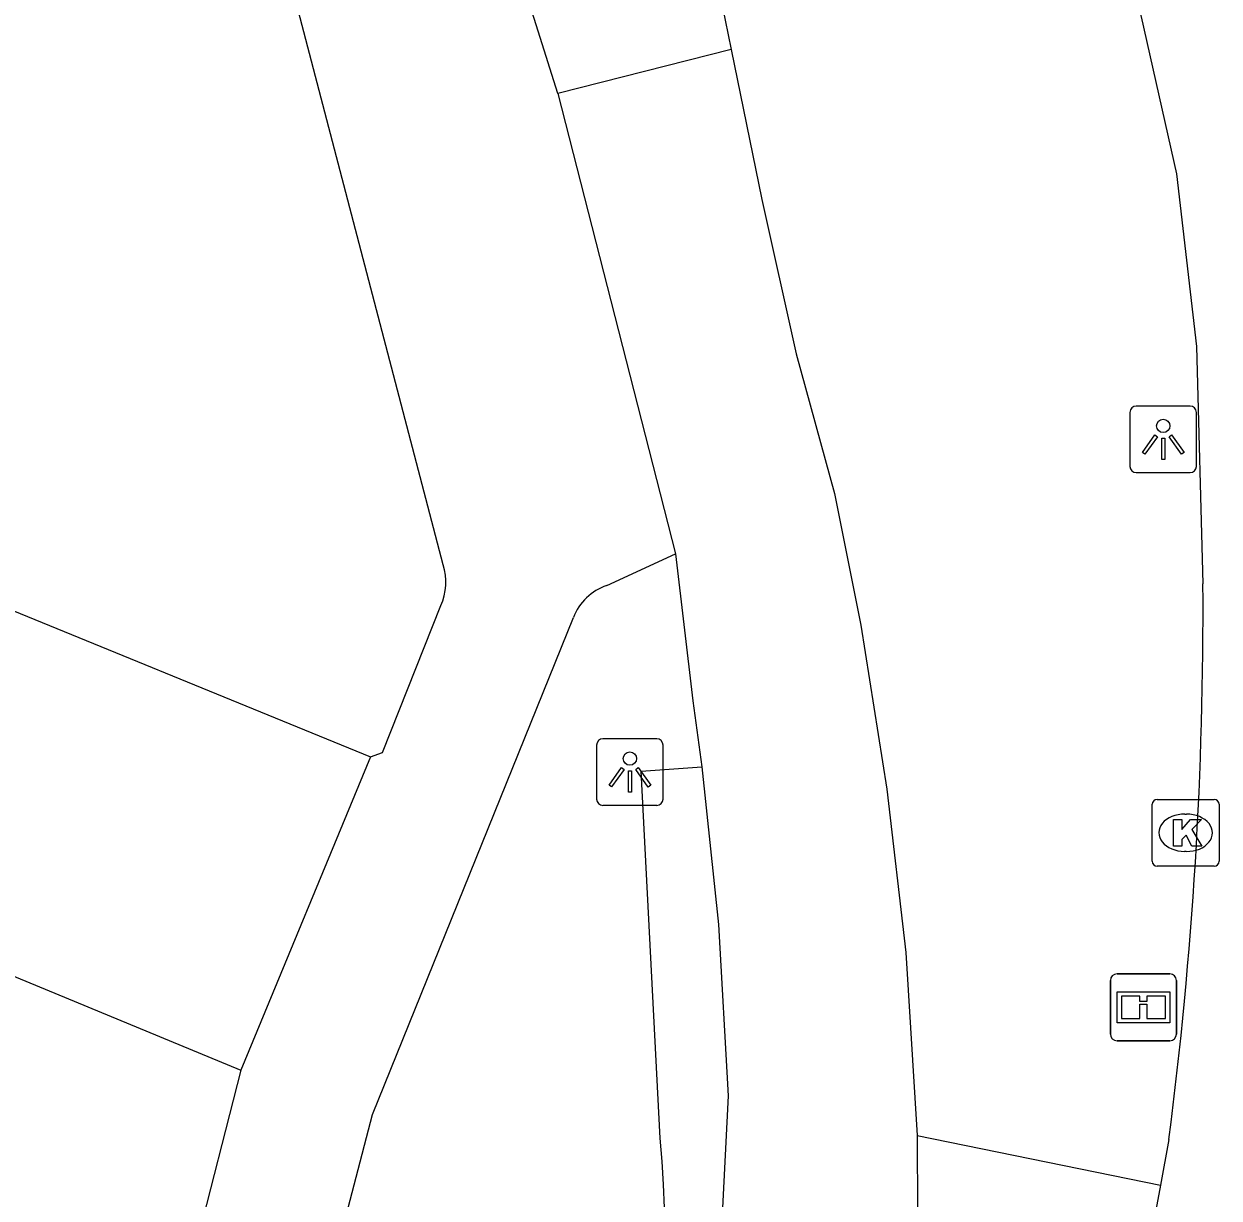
# Model space of a CAD drawing. Extents: x 162880 to 165536, y 384011 to 385179.
# Drawn here: x 164572.58 to 164590.47, y 385044.25 to 385061.83 of the extents above; entities that cross this region are included whole.
import ezdxf

# ---------------------------------------------------------------- set-up
doc = ezdxf.new("R2010")
doc.units = 0
for name, color, linetype in [('IMGEO_Fietspad_gesloten', 7, 'Continuous'), ('IMGEO_Fietspad_open', 7, 'Continuous'), ('IMGEO_Informatiebord', 7, 'Continuous'), ('IMGEO_Kolk', 7, 'Continuous'), ('IMGEO_Lichtpunt', 7, 'Continuous'), ('IMGEO_Parkeervlak_gesloten', 7, 'Continuous'), ('IMGEO_Rijbaan_lokaal_gesloten', 7, 'Continuous'), ('IMGEO_Voetpad_halfverhard', 7, 'Continuous'), ('IMGEO_Voetpad_open', 7, 'Continuous')]:
    doc.layers.add(name, color=color, linetype=linetype)

msp = doc.modelspace()

# ---------------------------------------------------------------- linework, layer by layer
at = {"layer": 'IMGEO_Fietspad_gesloten'}
for points in [[(164583.172, 385061.449), (164580.578, 385060.789)], [(164583.172, 385061.449), (164583.63, 385059.2), (164584.146, 385056.891), (164584.717, 385054.799), (164585.112, 385052.828), (164585.503, 385050.372), (164585.783, 385047.927), (164585.954, 385045.187)], [(164580.578, 385060.789), (164582.337, 385053.896)], [(164582.337, 385053.896), (164582.598, 385051.697), (164582.73, 385050.707)], [(164582.73, 385050.707), (164582.982, 385048.346), (164583.128, 385045.783), (164582.973, 385042.724), (164582.799, 385040.447), (164582.647, 385039.196), (164582.278, 385038.295), (164581.12, 385035.312), (164580.156, 385032.945), (164579.705, 385032.296)], [(164585.954, 385045.187), (164585.967, 385042.87)]]:
    msp.add_lwpolyline(points, dxfattribs=at)
at = {"layer": 'IMGEO_Fietspad_open'}
for points in [[(164583.448, 385067.019), (164583.314, 385066.989), (164582.994, 385066.875), (164582.727, 385066.792), (164582.315, 385066.479), (164582.137, 385066.007), (164583.038, 385062.104), (164583.172, 385061.449)], [(164580.578, 385060.789), (164579.725, 385063.496), (164579.257, 385065.802), (164579.218, 385065.928)]]:
    msp.add_lwpolyline(points, dxfattribs=at)
at = {"layer": 'IMGEO_Informatiebord'}
for p, q in [((164588.947, 385047.607), (164589.737, 385047.607)), ((164589.737, 385047.607), (164588.947, 385047.607)), ((164588.847, 385046.707), (164588.847, 385047.507)), ((164588.847, 385047.507), (164588.847, 385046.707)), ((164589.837, 385047.507), (164589.837, 385046.707)), ((164589.837, 385046.707), (164589.837, 385047.507)), ((164589.737, 385046.607), (164588.947, 385046.607)), ((164588.947, 385046.607), (164589.737, 385046.607))]:
    msp.add_line(p, q, dxfattribs=at)
for points in [[(164588.948, 385047.339), (164589.736, 385047.339), (164589.736, 385046.875), (164588.948, 385046.875), (164588.948, 385047.339)], [(164589.013, 385047.274), (164589.013, 385046.94), (164589.288, 385046.94), (164589.289, 385047.153), (164589.393, 385047.154), (164589.394, 385046.94), (164589.671, 385046.94), (164589.671, 385047.274), (164589.395, 385047.274), (164589.395, 385047.194), (164589.289, 385047.194), (164589.289, 385047.274), (164589.013, 385047.274)]]:
    msp.add_lwpolyline(points, dxfattribs=at)
for centre, start, end in [((164588.947, 385047.507), 90, 180), ((164588.947, 385047.507), 90, 180), ((164589.737, 385047.507), 0, 90), ((164589.737, 385047.507), 360, 90), ((164588.947, 385046.707), 180, 270), ((164588.947, 385046.707), 180, 270), ((164589.737, 385046.707), 270, 0), ((164589.737, 385046.707), 270, 0)]:
    msp.add_arc(centre, 0.1, start, end, dxfattribs=at)
at = {"layer": 'IMGEO_Kolk'}
for p, q in [((164589.473, 385049.294), (164589.473, 385050.146)), ((164589.548, 385050.22), (164590.4, 385050.22)), ((164590.474, 385050.146), (164590.474, 385049.294)), ((164589.961, 385050), (164589.986, 385050)), ((164589.984, 385049.44), (164589.959, 385049.44)), ((164590.4, 385049.22), (164589.548, 385049.22))]:
    msp.add_line(p, q, dxfattribs=at)
for points in [[(164589.473, 385049.294), (164589.473, 385050.146)], [(164589.548, 385050.22), (164590.4, 385050.22)], [(164590.474, 385050.146), (164590.474, 385049.294)], [(164589.794, 385049.92), (164589.917, 385049.92), (164589.917, 385049.769), (164590.047, 385049.92), (164590.211, 385049.92), (164590.065, 385049.769), (164590.218, 385049.52), (164590.066, 385049.52), (164589.981, 385049.684), (164589.917, 385049.617), (164589.917, 385049.52), (164589.794, 385049.52), (164589.794, 385049.92)], [(164590.4, 385049.22), (164589.548, 385049.22)]]:
    msp.add_lwpolyline(points, dxfattribs=at)
for centre, start, end in [((164589.55, 385050.144), 91.552, 178.448), ((164589.55, 385050.144), 91.552, 178.448), ((164590.398, 385050.144), 1.552, 88.448), ((164590.398, 385050.144), 1.552, 88.448), ((164589.55, 385049.296), 181.552, 268.448), ((164589.55, 385049.296), 181.552, 268.448), ((164590.398, 385049.296), 271.552, 358.448), ((164590.398, 385049.296), 271.552, 358.448)]:
    msp.add_arc(centre, 0.0765, start, end, dxfattribs=at)
for centre, major_axis, ratio, start_param, end_param in [((164589.96, 385049.72), (-0.387, 0.002), 0.722429, 4.712389, 7.853982), ((164589.985, 385049.72), (-0.39, 0.002), 0.717154, 1.570796, 4.712389)]:
    msp.add_ellipse(centre, major_axis=major_axis, ratio=ratio, start_param=start_param, end_param=end_param, dxfattribs=at)
at = {"layer": 'IMGEO_Lichtpunt'}
for p, q in [((164589.139, 385056.013), (164589.139, 385055.206)), ((164589.139, 385056.013), (164589.139, 385055.206)), ((164590.041, 385056.108), (164589.233, 385056.108)), ((164590.041, 385056.108), (164589.233, 385056.108)), ((164590.135, 385055.206), (164590.135, 385056.013)), ((164590.135, 385055.206), (164590.135, 385056.013)), ((164589.233, 385055.112), (164590.041, 385055.112)), ((164589.233, 385055.112), (164590.041, 385055.112)), ((164581.156, 385051.032), (164581.156, 385050.225)), ((164581.156, 385051.032), (164581.156, 385050.225)), ((164582.058, 385051.127), (164581.25, 385051.127)), ((164582.058, 385051.127), (164581.25, 385051.127)), ((164582.152, 385050.225), (164582.152, 385051.032)), ((164582.152, 385050.225), (164582.152, 385051.032)), ((164581.25, 385050.131), (164582.058, 385050.131)), ((164581.25, 385050.131), (164582.058, 385050.131))]:
    msp.add_line(p, q, dxfattribs=at)
for points in [[(164589.513, 385055.677), (164589.552, 385055.649), (164589.364, 385055.387), (164589.326, 385055.414), (164589.513, 385055.677)], [(164589.615, 385055.629), (164589.662, 385055.629), (164589.662, 385055.307), (164589.615, 385055.307), (164589.615, 385055.629)], [(164589.725, 385055.649), (164589.763, 385055.676), (164589.95, 385055.414), (164589.911, 385055.386), (164589.725, 385055.649)], [(164581.53, 385050.696), (164581.569, 385050.668), (164581.381, 385050.406), (164581.343, 385050.433), (164581.53, 385050.696)], [(164581.632, 385050.648), (164581.679, 385050.648), (164581.679, 385050.326), (164581.632, 385050.326), (164581.632, 385050.648)], [(164581.742, 385050.668), (164581.78, 385050.695), (164581.967, 385050.433), (164581.928, 385050.405), (164581.742, 385050.668)]]:
    msp.add_lwpolyline(points, dxfattribs=at)
for centre in [(164589.638, 385055.811), (164581.655, 385050.83)]:
    msp.add_circle(centre, 0.0994, dxfattribs=at)
for centre, start, end in [((164589.233, 385056.013), 90, 180), ((164589.233, 385056.013), 90, 180), ((164590.041, 385056.013), 0, 90), ((164590.041, 385056.013), 0, 90), ((164589.233, 385055.206), 180, 270), ((164589.233, 385055.206), 180, 270), ((164590.041, 385055.206), 270, 0), ((164590.041, 385055.206), 270, 360), ((164581.25, 385051.032), 90, 180), ((164581.25, 385051.032), 90, 180), ((164582.058, 385051.032), 0, 90), ((164582.058, 385051.032), 0, 90), ((164581.25, 385050.225), 180, 270), ((164581.25, 385050.225), 180, 270), ((164582.058, 385050.225), 270, 0), ((164582.058, 385050.225), 270, 360)]:
    msp.add_arc(centre, 0.0946, start, end, dxfattribs=at)
at = {"layer": 'IMGEO_Parkeervlak_gesloten'}
msp.add_lwpolyline([(164549.908, 385056.893), (164550.106, 385056.966), (164550.324, 385057.092), (164552.288, 385061.284), (164577.774, 385050.857)], dxfattribs=at)
at = {"layer": 'IMGEO_Rijbaan_lokaal_gesloten'}
for points in [[(164587.396, 385066.897), (164587.429, 385066.838), (164587.971, 385065.858), (164588.566, 385064.437), (164588.97, 385063.281), (164589.31, 385061.936), (164589.839, 385059.584), (164590.134, 385057), (164590.232, 385053.449)], [(164549.908, 385056.893), (164575.833, 385046.164)], [(164575.833, 385046.164), (164573.781, 385038.141), (164573.58, 385037.397)], [(164589.723, 385045.129), (164589.595, 385044.444)], [(164589.595, 385044.444), (164589.207, 385042.365)]]:
    msp.add_lwpolyline(points, dxfattribs=at)
msp.add_arc((164528.561, 385053.046), 61.673, 352.62418, 0.37408, dxfattribs=at)
at = {"layer": 'IMGEO_Voetpad_halfverhard'}
msp.add_lwpolyline([(164582.11, 385045.146), (164581.825, 385050.644), (164582.73, 385050.707)], dxfattribs=at)
msp.add_arc((164564.487, 385043.562), 17.694, 329.3174, 5.1361, dxfattribs=at)
at = {"layer": 'IMGEO_Voetpad_open'}
for points in [[(164578.858, 385053.73), (164576.492, 385062.802)], [(164581.31, 385053.421), (164582.337, 385053.896)], [(164577.774, 385050.857), (164577.954, 385050.923), (164578.825, 385053.121)], [(164575.608, 385037.078), (164577.8, 385045.504), (164580.809, 385052.941)], [(164577.774, 385050.857), (164575.833, 385046.164)], [(164585.954, 385045.187), (164589.595, 385044.444)]]:
    msp.add_lwpolyline(points, dxfattribs=at)
for centre, radius, start, end in [((164578.07, 385053.467), 0.831, 335.3618, 18.4349), ((164581.571, 385052.647), 0.817, 108.6588, 158.8885)]:
    msp.add_arc(centre, radius, start, end, dxfattribs=at)

doc.saveas('drawing.dxf')
